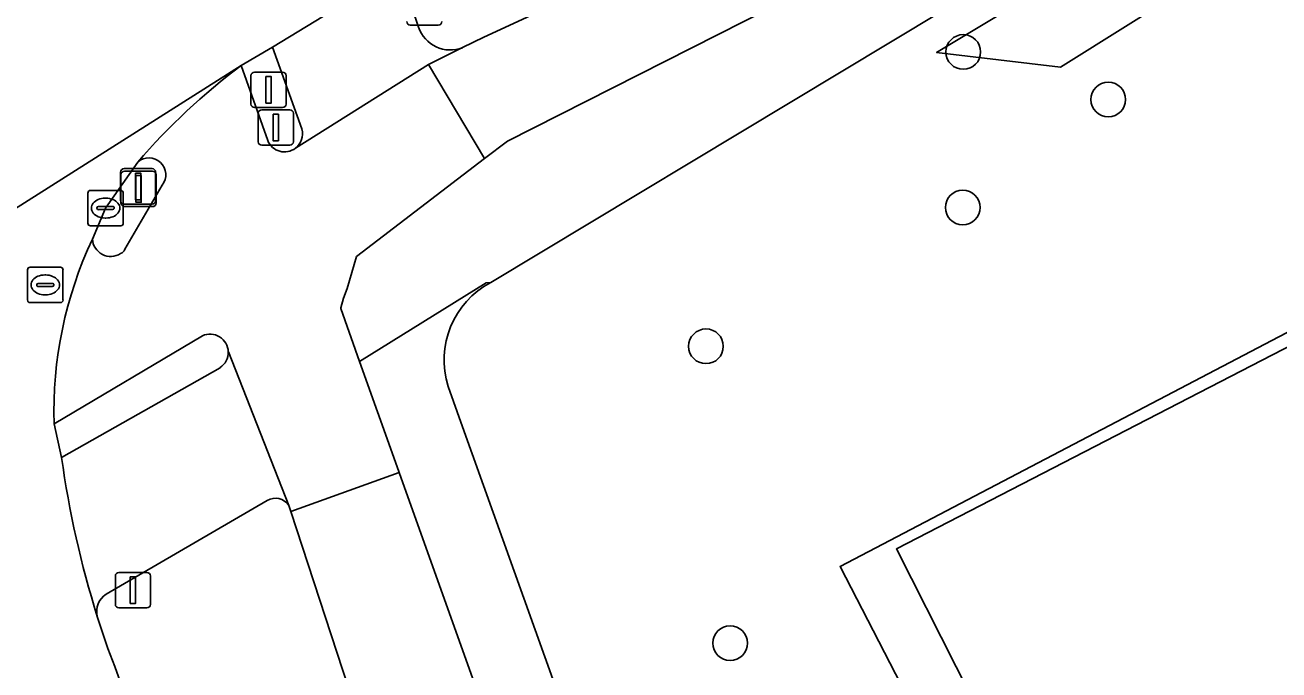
# Model space of a CAD drawing. Extents: x 158835 to 160077, y 386387 to 387778.
# Drawn here: x 159136.75 to 159172.11, y 387366.28 to 387384.46 of the extents above; entities that cross this region are included whole.
import ezdxf

# ---------------------------------------------------------------- set-up
doc = ezdxf.new("R2010")
doc.units = 0
for name, color, linetype in [('IMGEO_Berm_groen', 7, 'Continuous'), ('IMGEO_Boom', 7, 'Continuous'), ('IMGEO_Fietspad_gesloten', 7, 'Continuous'), ('IMGEO_Fietspad_open', 7, 'Continuous'), ('IMGEO_Groenvoorziening', 7, 'Continuous'), ('IMGEO_Hek', 7, 'Continuous'), ('IMGEO_Kolk', 7, 'Continuous'), ('IMGEO_Lichtmast', 7, 'Continuous'), ('IMGEO_Rijbaan_lokaal_gesloten', 7, 'Continuous'), ('IMGEO_Rioolput', 7, 'Continuous'), ('IMGEO_Verkeerseiland_gesloten', 7, 'Continuous'), ('IMGEO_Verkeersregelinstallatiepaal', 7, 'Continuous'), ('IMGEO_Voetpad_open', 7, 'Continuous')]:
    doc.layers.add(name, color=color, linetype=linetype)

msp = doc.modelspace()

# ---------------------------------------------------------------- linework, layer by layer
at = {"layer": 'IMGEO_Berm_groen'}
for points in [[(159166.293, 387391.788), (159165.386, 387393.326), (159164.493, 387392.784), (159150.764, 387388.223), (159149.529, 387387.407), (159147.294, 387386.016), (159147.845, 387384.398)], [(159149.078, 387383.824), (159149.682, 387384.118), (159166.293, 387391.788)], [(159143.573, 387371.058), (159139.036, 387368.413)], [(159156.056, 387337.038), (159148.463, 387357.842), (159144.238, 387370.749), (159144.183, 387370.918)], [(159138.782, 387367.789), (159139.083, 387366.881), (159139.278, 387366.374), (159144.21, 387352.481), (159144.707, 387350.791), (159150.713, 387333.864), (159158.378, 387312.911), (159164.298, 387296.365), (159164.848, 387294.711)]]:
    msp.add_lwpolyline(points, dxfattribs=at)
for centre, radius, start, end in [((159148.734, 387384.695), 0.937, 198.508, 291.5651), ((159143.803, 387370.66), 0.46, 34.1587, 119.9893), ((159139.326, 387367.931), 0.562, 121.0197, 194.6826)]:
    msp.add_arc(centre, radius, start, end, dxfattribs=at)
at = {"layer": 'IMGEO_Boom'}
for centre in [(159163.205, 387383.702), (159167.294, 387382.361), (159163.188, 387379.317), (159155.948, 387375.403), (159156.628, 387367.035)]:
    msp.add_circle(centre, 0.489, dxfattribs=at)
at = {"layer": 'IMGEO_Fietspad_gesloten'}
msp.add_lwpolyline([(159320.217, 387482.809), (159306.495, 387476.448), (159302.53, 387474.611), (159202.444, 387415.92), (159197.473, 387412.424), (159184.051, 387402.747), (159179.789, 387399.908), (159166.293, 387391.788), (159149.682, 387384.118), (159149.078, 387383.824), (159148.12, 387383.346), (159149.704, 387380.694), (159150.347, 387381.186), (159166.672, 387389.456), (159181.304, 387398.214), (159200.446, 387410.929), (159304.411, 387471.978), (159321.929, 387480.06), (159322.002, 387480.148), (159331.183, 387484.224)], dxfattribs=at)
at = {"layer": 'IMGEO_Fietspad_open'}
for points in [[(159143.589, 387381.202), (159142.843, 387383.322)], [(159145.829, 387377.032), (159146.094, 387377.932), (159149.704, 387380.694), (159148.12, 387383.346), (159144.371, 387380.989)], [(159140.615, 387379.944), (159139.559, 387378.14)], [(159142.478, 387375.248), (159144.183, 387370.918), (159144.238, 387370.749), (159147.299, 387371.842), (159147.192, 387372.141), (159146.179, 387374.979), (159145.646, 387376.471), (159145.649, 387376.488), (159145.727, 387376.764), (159145.829, 387377.032)], [(159137.563, 387373.216), (159141.746, 387375.699)], [(159151.45, 387360.212), (159147.299, 387371.842), (159144.238, 387370.749), (159148.463, 387357.842)]]:
    msp.add_lwpolyline(points, dxfattribs=at)
for centre, radius, start, end in [((159153.949, 387368.484), 18.534, 126.8157, 139.1869), ((159144.062, 387381.396), 0.511, 202.3049, 307.222), ((159140.235, 387380.236), 0.479, 322.4638, 130.8531), ((159149.001, 387373.558), 11.443, 154.823, 181.7125), ((159139.165, 387378.459), 0.522, 183.605, 301.8913), ((159139.378, 387378.194), 0.189, 289.4583, 343.3823), ((159141.963, 387375.232), 0.515, 1.7318, 114.9921)]:
    msp.add_arc(centre, radius, start, end, dxfattribs=at)
at = {"layer": 'IMGEO_Groenvoorziening'}
for points in [[(159224.36, 387402.222), (159224.455, 387402.271), (159229.125, 387404.681), (159226.951, 387411.77), (159227.803, 387412.211), (159227.047, 387413.46), (159224.027, 387418.443), (159180.987, 387392.691), (159165.943, 387383.274), (159162.451, 387383.685), (159180.174, 387394.325), (159223.258, 387419.712), (159222.781, 387420.499), (159202.774, 387408.77), (159179.519, 387395.031), (159149.879, 387377.204)], [(159263.698, 387160.298), (159326.874, 387193.134), (159325.643, 387195.34), (159324.449, 387197.558), (159323.504, 387197.167), (159323.006, 387198.253), (159323.872, 387198.691), (159322.717, 387200.95), (159257.42, 387167.319), (159255.258, 387166.205), (159201.998, 387269.928), (159208.786, 387274.075), (159159.729, 387369.196), (159224.03, 387402.865), (159224.36, 387402.222)], [(159148.676, 387374.273), (159149.084, 387373.132), (159152.273, 387364.229), (159157.013, 387350.501), (159169.799, 387315.299)]]:
    msp.add_lwpolyline(points, dxfattribs=at)
for points in [[(159223.258, 387419.712), (159180.174, 387394.325), (159162.451, 387383.685), (159165.943, 387383.274), (159180.987, 387392.691), (159224.027, 387418.443)], [(159271.329, 387301.63), (159270.192, 387303.833), (159271.952, 387304.725), (159271.785, 387305.054), (159271.465, 387305.683), (159209.686, 387274.058), (159161.319, 387369.689), (159224.36, 387402.222), (159224.03, 387402.865), (159159.729, 387369.196), (159208.786, 387274.075), (159201.998, 387269.928), (159255.258, 387166.205), (159257.42, 387167.319), (159205.883, 387267.861)], [(159224.455, 387402.271), (159224.36, 387402.222), (159161.319, 387369.689), (159209.686, 387274.058), (159271.465, 387305.683), (159269.637, 387309.279), (159271.699, 387310.319)]]:
    msp.add_lwpolyline(points, close=True, dxfattribs=at)
msp.add_arc((159151.037, 387375.016), 2.475, 117.8908, 197.4787, dxfattribs=at)
at = {"layer": 'IMGEO_Hek'}
msp.add_lwpolyline([(159224.03, 387402.865), (159159.729, 387369.196), (159208.786, 387274.075), (159201.998, 387269.928), (159255.258, 387166.205), (159257.42, 387167.319)], dxfattribs=at)
at = {"layer": 'IMGEO_Kolk'}
for p, q in [((159138.59, 387379.799), (159139.442, 387379.799)), ((159138.515, 387378.873), (159138.515, 387379.725)), ((159139.003, 387379.579), (159139.028, 387379.579)), ((159139.516, 387379.725), (159139.516, 387378.873)), ((159138.774, 387379.293), (159138.774, 387379.305)), ((159139.212, 387379.256), (159138.814, 387379.256)), ((159138.817, 387379.342), (159139.215, 387379.342)), ((159139.258, 387379.305), (159139.258, 387379.293)), ((159139.442, 387378.799), (159138.59, 387378.799)), ((159139.026, 387379.019), (159139.001, 387379.019))]:
    msp.add_line(p, q, dxfattribs=at)
for points in [[(159138.59, 387379.799), (159139.442, 387379.799)], [(159138.515, 387378.873), (159138.515, 387379.725)], [(159139.516, 387379.725), (159139.516, 387378.873)], [(159139.442, 387378.799), (159138.59, 387378.799)]]:
    msp.add_lwpolyline(points, dxfattribs=at)
for centre, radius, start, end in [((159138.592, 387379.723), 0.0765, 91.552, 178.448), ((159138.592, 387379.723), 0.0765, 91.552, 178.448), ((159139.44, 387379.723), 0.0765, 1.552, 88.448), ((159139.44, 387379.723), 0.0765, 1.552, 88.448), ((159138.814, 387379.302), 0.0403, 85.8775, 175.7526), ((159138.811, 387379.292), 0.0366, 178.938, 274.7102), ((159139.215, 387379.299), 0.043, 264.8664, 352.4533), ((159139.219, 387379.304), 0.0386, 1.7309, 96.639), ((159138.592, 387378.875), 0.0765, 181.552, 268.448), ((159138.592, 387378.875), 0.0765, 181.552, 268.448), ((159139.44, 387378.875), 0.0765, 271.552, 358.448), ((159139.44, 387378.875), 0.0765, 271.552, 358.448)]:
    msp.add_arc(centre, radius, start, end, dxfattribs=at)
for centre, major_axis, ratio, start_param, end_param in [((159139.002, 387379.299), (-0.387, 0.002), 0.722429, 4.712389, 7.853982), ((159139.027, 387379.299), (-0.39, 0.002), 0.717154, 1.570796, 4.712389)]:
    msp.add_ellipse(centre, major_axis=major_axis, ratio=ratio, start_param=start_param, end_param=end_param, dxfattribs=at)
at = {"layer": 'IMGEO_Lichtmast'}
for p, q in [((159139.437, 387379.512), (159139.437, 387380.312)), ((159139.437, 387380.312), (159139.437, 387379.512)), ((159139.45, 387379.442), (159139.45, 387380.242)), ((159139.45, 387380.242), (159139.45, 387379.442)), ((159139.537, 387380.412), (159140.327, 387380.412)), ((159140.327, 387380.412), (159139.537, 387380.412)), ((159139.55, 387380.342), (159140.34, 387380.342)), ((159140.34, 387380.342), (159139.55, 387380.342)), ((159140.427, 387380.312), (159140.427, 387379.512)), ((159140.427, 387379.512), (159140.427, 387380.312)), ((159140.44, 387380.242), (159140.44, 387379.442)), ((159140.44, 387379.442), (159140.44, 387380.242)), ((159140.327, 387379.412), (159139.537, 387379.412)), ((159139.537, 387379.412), (159140.327, 387379.412)), ((159140.34, 387379.342), (159139.55, 387379.342)), ((159139.55, 387379.342), (159140.34, 387379.342))]:
    msp.add_line(p, q, dxfattribs=at)
for points in [[(159139.857, 387380.287), (159140.007, 387380.287), (159140.007, 387379.537), (159139.857, 387379.537), (159139.857, 387380.287)], [(159139.87, 387380.217), (159140.02, 387380.217), (159140.02, 387379.467), (159139.87, 387379.467), (159139.87, 387380.217)]]:
    msp.add_lwpolyline(points, dxfattribs=at)
for centre, start, end in [((159139.537, 387380.312), 90, 180), ((159139.537, 387380.312), 90, 180), ((159139.55, 387380.242), 90, 180), ((159139.55, 387380.242), 90, 180), ((159140.327, 387380.312), 0, 90), ((159140.327, 387380.312), 360, 90), ((159140.34, 387380.242), 0, 90), ((159140.34, 387380.242), 360, 90), ((159139.537, 387379.512), 180, 270), ((159139.537, 387379.512), 180, 270), ((159139.55, 387379.442), 180, 270), ((159139.55, 387379.442), 180, 270), ((159140.327, 387379.512), 270, 0), ((159140.327, 387379.512), 270, 0), ((159140.34, 387379.442), 270, 0), ((159140.34, 387379.442), 270, 0)]:
    msp.add_arc(centre, 0.1, start, end, dxfattribs=at)
at = {"layer": 'IMGEO_Rijbaan_lokaal_gesloten'}
for points in [[(159110.022, 387363.062), (159124.741, 387372.023), (159127.377, 387373.526), (159142.843, 387383.322), (159143.721, 387383.837), (159147.294, 387386.016), (159144.916, 387392.953), (159140.483, 387390.29), (159137.835, 387388.7), (159136.658, 387391.987)], [(159142.843, 387383.322), (159127.377, 387373.526)], [(159138.645, 387378.426), (159139.016, 387379.299), (159139.922, 387380.598)], [(159137.775, 387372.266), (159137.563, 387373.216)], [(159158.378, 387312.911), (159150.713, 387333.864), (159144.707, 387350.791), (159144.21, 387352.481), (159139.278, 387366.374), (159139.083, 387366.881), (159138.782, 387367.789)]]:
    msp.add_lwpolyline(points, dxfattribs=at)
for centre, radius, start, end in [((159153.949, 387368.484), 18.534, 126.8157, 139.1869), ((159149.001, 387373.558), 11.443, 154.823, 181.7125), ((159165.337, 387376.114), 27.83, 187.9473, 197.4056)]:
    msp.add_arc(centre, radius, start, end, dxfattribs=at)
at = {"layer": 'IMGEO_Rioolput'}
for p, q in [((159136.889, 387377.635), (159137.741, 387377.635)), ((159136.814, 387376.709), (159136.814, 387377.561)), ((159137.302, 387377.415), (159137.327, 387377.415)), ((159137.815, 387377.561), (159137.815, 387376.709)), ((159137.073, 387377.129), (159137.073, 387377.141)), ((159137.511, 387377.092), (159137.113, 387377.092)), ((159137.116, 387377.178), (159137.514, 387377.178)), ((159137.557, 387377.141), (159137.557, 387377.129)), ((159137.741, 387376.635), (159136.889, 387376.635)), ((159137.325, 387376.855), (159137.3, 387376.855))]:
    msp.add_line(p, q, dxfattribs=at)
for points in [[(159136.889, 387377.635), (159137.741, 387377.635)], [(159136.814, 387376.709), (159136.814, 387377.561)], [(159137.815, 387377.561), (159137.815, 387376.709)], [(159137.741, 387376.635), (159136.889, 387376.635)]]:
    msp.add_lwpolyline(points, dxfattribs=at)
for centre, radius, start, end in [((159136.891, 387377.559), 0.0765, 91.552, 178.448), ((159136.891, 387377.559), 0.0765, 91.552, 178.448), ((159137.739, 387377.559), 0.0765, 1.552, 88.448), ((159137.739, 387377.559), 0.0765, 1.552, 88.448), ((159137.113, 387377.138), 0.0403, 85.8775, 175.7526), ((159137.11, 387377.128), 0.0366, 178.938, 274.7102), ((159137.514, 387377.135), 0.043, 264.8664, 352.4533), ((159137.518, 387377.14), 0.0386, 1.7309, 96.639), ((159136.891, 387376.711), 0.0765, 181.552, 268.448), ((159136.891, 387376.711), 0.0765, 181.552, 268.448), ((159137.739, 387376.711), 0.0765, 271.552, 358.448), ((159137.739, 387376.711), 0.0765, 271.552, 358.448)]:
    msp.add_arc(centre, radius, start, end, dxfattribs=at)
for centre, major_axis, ratio, start_param, end_param in [((159137.301, 387377.135), (-0.387, 0.002), 0.722429, 4.712389, 7.853982), ((159137.326, 387377.135), (-0.39, 0.002), 0.717154, 1.570796, 4.712389)]:
    msp.add_ellipse(centre, major_axis=major_axis, ratio=ratio, start_param=start_param, end_param=end_param, dxfattribs=at)
at = {"layer": 'IMGEO_Verkeerseiland_gesloten'}
for points in [[(159144.555, 387381.531), (159143.721, 387383.837), (159142.843, 387383.322), (159143.589, 387381.202)], [(159139.922, 387380.598), (159139.016, 387379.299), (159138.645, 387378.426)], [(159139.559, 387378.14), (159140.615, 387379.944)], [(159141.746, 387375.699), (159137.563, 387373.216), (159137.775, 387372.266), (159142.243, 387374.801)]]:
    msp.add_lwpolyline(points, dxfattribs=at)
for centre, radius, start, end in [((159144.062, 387381.396), 0.511, 307.2125, 15.2845), ((159144.062, 387381.396), 0.511, 202.3049, 307.222), ((159140.235, 387380.236), 0.479, 322.4638, 130.8531), ((159139.165, 387378.459), 0.522, 183.605, 301.8913), ((159139.378, 387378.194), 0.189, 289.4583, 343.3823), ((159141.963, 387375.232), 0.515, 1.7318, 114.9921), ((159141.962, 387375.234), 0.516, 302.9826, 1.5531)]:
    msp.add_arc(centre, radius, start, end, dxfattribs=at)
at = {"layer": 'IMGEO_Verkeersregelinstallatiepaal'}
for p, q in [((159148.399, 387384.46), (159147.609, 387384.46)), ((159147.609, 387384.46), (159148.399, 387384.46)), ((159143.117, 387382.234), (159143.117, 387383.034)), ((159143.117, 387383.034), (159143.117, 387382.234)), ((159143.217, 387383.134), (159144.007, 387383.134)), ((159144.007, 387383.134), (159143.217, 387383.134)), ((159144.107, 387383.034), (159144.107, 387382.234)), ((159144.107, 387382.234), (159144.107, 387383.034)), ((159144.007, 387382.134), (159143.217, 387382.134)), ((159143.217, 387382.134), (159144.007, 387382.134)), ((159143.321, 387381.173), (159143.321, 387381.973)), ((159143.321, 387381.973), (159143.321, 387381.173)), ((159143.421, 387382.073), (159144.211, 387382.073)), ((159144.211, 387382.073), (159143.421, 387382.073)), ((159144.311, 387381.973), (159144.311, 387381.173)), ((159144.311, 387381.173), (159144.311, 387381.973)), ((159144.211, 387381.073), (159143.421, 387381.073)), ((159143.421, 387381.073), (159144.211, 387381.073)), ((159139.292, 387368.127), (159139.292, 387368.927)), ((159139.292, 387368.927), (159139.292, 387368.127)), ((159139.392, 387369.027), (159140.182, 387369.027)), ((159140.182, 387369.027), (159139.392, 387369.027)), ((159140.282, 387368.927), (159140.282, 387368.127)), ((159140.282, 387368.127), (159140.282, 387368.927)), ((159140.182, 387368.027), (159139.392, 387368.027)), ((159139.392, 387368.027), (159140.182, 387368.027))]:
    msp.add_line(p, q, dxfattribs=at)
for points in [[(159143.537, 387383.009), (159143.687, 387383.009), (159143.687, 387382.259), (159143.537, 387382.259), (159143.537, 387383.009)], [(159143.741, 387381.948), (159143.891, 387381.948), (159143.891, 387381.198), (159143.741, 387381.198), (159143.741, 387381.948)], [(159139.712, 387368.902), (159139.862, 387368.902), (159139.862, 387368.152), (159139.712, 387368.152), (159139.712, 387368.902)]]:
    msp.add_lwpolyline(points, dxfattribs=at)
for centre, start, end in [((159147.609, 387384.56), 180, 270), ((159147.609, 387384.56), 180, 270), ((159148.399, 387384.56), 270, 0), ((159148.399, 387384.56), 270, 0), ((159143.217, 387383.034), 90, 180), ((159143.217, 387383.034), 90, 180), ((159144.007, 387383.034), 0, 90), ((159144.007, 387383.034), 360, 90), ((159143.217, 387382.234), 180, 270), ((159143.217, 387382.234), 180, 270), ((159144.007, 387382.234), 270, 0), ((159144.007, 387382.234), 270, 0), ((159143.421, 387381.973), 90, 180), ((159143.421, 387381.973), 90, 180), ((159144.211, 387381.973), 0, 90), ((159144.211, 387381.973), 360, 90), ((159143.421, 387381.173), 180, 270), ((159143.421, 387381.173), 180, 270), ((159144.211, 387381.173), 270, 0), ((159144.211, 387381.173), 270, 0), ((159139.392, 387368.927), 90, 180), ((159139.392, 387368.927), 90, 180), ((159140.182, 387368.927), 0, 90), ((159140.182, 387368.927), 360, 90), ((159139.392, 387368.127), 180, 270), ((159139.392, 387368.127), 180, 270), ((159140.182, 387368.127), 270, 0), ((159140.182, 387368.127), 270, 0)]:
    msp.add_arc(centre, 0.1, start, end, dxfattribs=at)
at = {"layer": 'IMGEO_Voetpad_open'}
for points in [[(159321.929, 387480.06), (159304.411, 387471.978), (159200.446, 387410.929), (159181.304, 387398.214), (159166.672, 387389.456), (159150.347, 387381.186), (159149.704, 387380.694), (159146.094, 387377.932), (159145.829, 387377.032), (159145.727, 387376.764), (159145.649, 387376.488), (159145.646, 387376.471), (159146.179, 387374.979), (159149.751, 387377.196), (159149.879, 387377.204), (159179.519, 387395.031)], [(159147.845, 387384.398), (159147.294, 387386.016), (159143.721, 387383.837), (159144.555, 387381.531)], [(159144.371, 387380.989), (159148.12, 387383.346), (159149.078, 387383.824)], [(159149.879, 387377.204), (159149.751, 387377.196), (159146.179, 387374.979), (159147.192, 387372.141), (159147.299, 387371.842), (159151.45, 387360.212), (159154.676, 387349.669), (159159.918, 387334.918), (159164.73, 387321.295), (159167.405, 387314.468), (159175.995, 387292.396), (159185.609, 387270.852), (159193.579, 387254.862), (159196.082, 387250), (159212.826, 387217.468), (159224.192, 387195.365), (159239.654, 387165.944), (159241.072, 387163.276), (159241.987, 387161.499)], [(159144.183, 387370.918), (159142.478, 387375.248)], [(159142.243, 387374.801), (159137.775, 387372.266)], [(159169.799, 387315.299), (159157.013, 387350.501), (159152.273, 387364.229), (159149.084, 387373.132), (159148.676, 387374.273)], [(159139.036, 387368.413), (159143.573, 387371.058)]]:
    msp.add_lwpolyline(points, dxfattribs=at)
for centre, radius, start, end in [((159148.734, 387384.695), 0.937, 198.508, 291.5651), ((159144.062, 387381.396), 0.511, 307.2125, 15.2845), ((159151.037, 387375.016), 2.475, 117.8908, 197.4787), ((159141.962, 387375.234), 0.516, 302.9826, 1.5531), ((159165.337, 387376.114), 27.83, 187.9473, 197.4056), ((159143.803, 387370.66), 0.46, 34.1587, 119.9893), ((159139.326, 387367.931), 0.562, 121.0197, 194.6826)]:
    msp.add_arc(centre, radius, start, end, dxfattribs=at)

doc.saveas('drawing.dxf')
